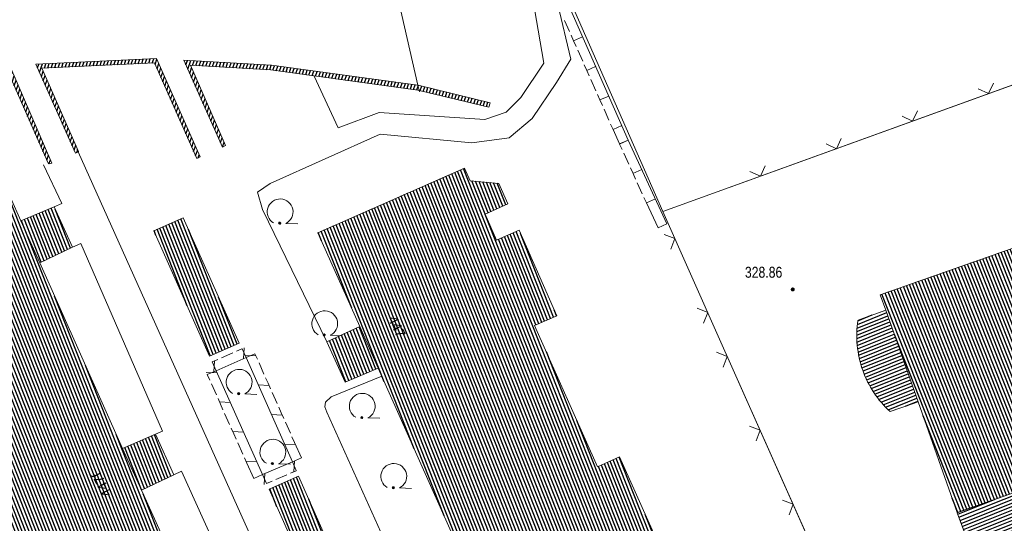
# Model space of a CAD drawing. Header units: metres. Extents: x 345144 to 348639, y 5629211 to 5635235.
# Tile 987 of 1056: x 347497 to 347558, y 5631300 to 5631331. Entities that reach past the tile are written whole.
import ezdxf
from ezdxf.enums import TextEntityAlignment as Align

# ---------------------------------------------------------------- set-up
doc = ezdxf.new("R2010")
doc.units = ezdxf.units.M
doc.header["$MEASUREMENT"] = 0
doc.linetypes.add('4_4', pattern=[1.4, 0.7, -0.7])
doc.linetypes.add('8_8', pattern=[2.8, 1.4, -1.4])
for name, color, linetype in [('011 Gebäude', 7, 'Continuous'), ('028 Geländeform', 7, 'Continuous'), ('028 Geländeform Ausg.', 7, 'Continuous'), ('081-083 Topographie', 7, 'Continuous'), ('AX Flurstück', 7, 'Continuous'), ('AX Gebäude', 7, 'Continuous'), ('Definitionslinie', 7, 'Continuous'), ('Präsentationsobjekt -Text (punktförmig)', 7, 'Continuous')]:
    doc.layers.add(name, color=color, linetype=linetype)
doc.styles.add('ARIAL', font='arial.ttf', dxfattribs={"height": 1})
pattern_1 = [(201.882352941, (0, 0), (0.074540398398, -0.185590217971), [])]
pattern_2 = [(250.9552151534, (0, 0), (0.1890527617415, -0.065261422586), [])]
pattern_3 = [(111.5294117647, (0, 0), (-0.186045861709, -0.07339575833), [])]

# ---------------------------------------------------------------- blocks, each defined once
blk = doc.blocks.new('alk_043x_nrw')
h = blk.add_hatch(color=7)
edge = h.paths.add_edge_path(flags=0)
edge.add_arc((0, 0), 1, 180, 360, ccw=False)
edge.add_arc((0, 0), 1, 0, 180, ccw=False)
blk = doc.blocks.new('alk_7100_nrwx2')
at = {"true_color": 0x2e2e2e}
h = blk.add_hatch(color=250, dxfattribs=at)
edge = h.paths.add_edge_path(flags=0)
edge.add_arc((0.024073, -0.597267), 0.057254, 180, 360, ccw=False)
edge.add_arc((0.024073, -0.597267), 0.057255, 0, 180, ccw=False)
at = {"color": 250, "lineweight": 5, "true_color": 0x2e2e2e, "flags": 128}
blk.add_lwpolyline([(0.349382, -0.597267), (1, -0.597267)], dxfattribs=at)
at = {"color": 250, "lineweight": 5, "true_color": 0x2e2e2e}
for centre, radius, start, end in [((0.024073, 0.012362), 0.690995, -61.9148169, -118.0851831), ((0.024073, -0.597267), 0.057255, 0, 180), ((0.024073, -0.597267), 0.057254, 180, 0)]:
    blk.add_arc(centre, radius, start, end, dxfattribs=at)

msp = doc.modelspace()

# ---------------------------------------------------------------- hatches: boundary and pattern name
at = {"layer": '011 Gebäude', "true_color": 0x8f8f8f}
h = msp.add_hatch(dxfattribs=at)
h.set_pattern_fill('_USER', color=252, scale=0.2, angle=201.88235294, style=0, pattern_type=0)
h.set_pattern_definition(pattern_1)
h.paths.add_polyline_path([(347575.483, 5631307.964), (347578.802, 5631309.13), (347578.802, 5631309.13), (347578.641, 5631309.607), (347578.641, 5631309.607), (347584.042, 5631311.509), (347584.042, 5631311.509), (347584.213, 5631311.042), (347584.213, 5631311.042), (347584.335, 5631311.087), (347584.335, 5631311.087), (347588.132, 5631312.414), (347588.132, 5631312.414), (347587.243, 5631314.921), (347587.243, 5631314.921), (347589.929, 5631316.003), (347589.929, 5631316.003), (347590.511, 5631314.569), (347590.511, 5631314.569), (347596.228, 5631316.858), (347596.228, 5631316.858), (347597.454, 5631313.786), (347597.454, 5631313.786), (347590.242, 5631310.897), (347590.242, 5631310.897), (347593.566, 5631302.587), (347593.566, 5631302.587), (347576.39, 5631295.329), (347576.39, 5631295.329), (347575.669, 5631297.029), (347575.669, 5631297.029), (347562.524, 5631291.459), (347562.524, 5631291.459), (347562.624, 5631291.215), (347562.624, 5631291.215), (347559.132, 5631289.736), (347559.132, 5631289.736), (347557.028, 5631295.585), (347557.028, 5631295.585), (347556.382, 5631297.432), (347556.382, 5631297.432), (347555.728, 5631299.31), (347555.728, 5631299.31), (347555.204, 5631300.702), (347555.204, 5631300.702), (347559.031, 5631302.048), (347559.031, 5631302.048), (347559.224, 5631302.12), (347559.224, 5631302.12), (347559.072, 5631302.567), (347559.072, 5631302.567), (347564.503, 5631304.467), (347564.503, 5631304.467), (347564.635, 5631304.022), (347564.635, 5631304.022), (347564.838, 5631304.094), (347564.838, 5631304.094), (347568.675, 5631305.439), (347568.675, 5631305.439), (347566.871, 5631310.545), (347566.871, 5631310.545), (347567.775, 5631310.869), (347567.775, 5631310.869), (347567.964, 5631310.351), (347567.964, 5631310.351), (347572.401, 5631311.912), (347572.401, 5631311.912), (347572.222, 5631312.439), (347572.222, 5631312.439), (347573.126, 5631312.763), (347573.126, 5631312.763), (347574.884, 5631307.758), (347574.884, 5631307.758)], flags=0)
h = msp.add_hatch(dxfattribs=at)
h.set_pattern_fill('_USER', color=252, scale=0.2, angle=201.88235294, style=0, pattern_type=0)
h.set_pattern_definition(pattern_1)
h.paths.add_polyline_path([(347549.083, 5631312.609), (347550.799, 5631313.219), (347550.799, 5631313.219), (347552.791, 5631307.555), (347552.791, 5631307.555), (347551.065, 5631306.945), (347551.065, 5631306.945), (347550.919125, 5631307.079375), (347550.783203, 5631307.220313), (347550.647281, 5631307.36125), (347550.521313, 5631307.50875), (347550.395344, 5631307.65625), (347550.279328, 5631307.810313), (347550.163313, 5631307.964375), (347550.05725, 5631308.125), (347549.951188, 5631308.285625), (347549.855078, 5631308.452812), (347549.758969, 5631308.62), (347549.672813, 5631308.79375), (347549.586656, 5631308.9675), (347549.510453, 5631309.147813), (347549.43425, 5631309.328125), (347549.368, 5631309.515), (347549.368, 5631309.515), (347549.301875, 5631309.704), (347549.247828, 5631309.894094), (347549.193781, 5631310.084187), (347549.151813, 5631310.275375), (347549.109844, 5631310.466562), (347549.079953, 5631310.658844), (347549.050063, 5631310.851125), (347549.03225, 5631311.0445), (347549.014438, 5631311.237875), (347549.008703, 5631311.432344), (347549.002969, 5631311.626813), (347549.009313, 5631311.822375), (347549.015656, 5631312.017938), (347549.034078, 5631312.214594), (347549.0525, 5631312.41125)], flags=0)
at = {"layer": '028 Geländeform', "true_color": 0xb27500}
h = msp.add_hatch(dxfattribs=at)
h.set_pattern_fill('_USER', color=44, scale=0.2, angle=250.95521515, style=0, pattern_type=0)
h.set_pattern_definition(pattern_2)
h.paths.add_polyline_path([(347505.74, 5631328.769), (347508.435, 5631322.685), (347508.435, 5631322.685), (347508.221, 5631322.594), (347508.221, 5631322.594), (347505.609, 5631328.494), (347505.609, 5631328.494), (347498.651, 5631328.176), (347498.651, 5631328.176), (347500.923, 5631323.02), (347500.923, 5631323.02), (347500.883, 5631323.002), (347500.883, 5631323.002), (347500.72, 5631322.929), (347500.72, 5631322.929), (347498.281, 5631328.421), (347498.281, 5631328.421)], flags=0)
h = msp.add_hatch(dxfattribs=at)
h.set_pattern_fill('_USER', color=44, scale=0.2, angle=250.95521515, style=0, pattern_type=0)
h.set_pattern_definition(pattern_2)
h.paths.add_polyline_path([(347521.984, 5631327.108), (347526.353, 5631326.04), (347526.353, 5631326.04), (347526.272, 5631325.763), (347526.272, 5631325.763), (347521.963, 5631326.802), (347521.963, 5631326.802), (347521.882, 5631326.822), (347521.882, 5631326.822), (347512.796, 5631328.062), (347512.796, 5631328.062), (347507.835, 5631328.353), (347507.835, 5631328.353), (347510.005, 5631323.402), (347510.005, 5631323.402), (347509.82, 5631323.289), (347509.82, 5631323.289), (347507.417, 5631328.671), (347507.417, 5631328.671), (347512.828, 5631328.351), (347512.828, 5631328.351), (347521.89, 5631327.121), (347521.89, 5631327.121)], flags=0)
h = msp.add_hatch(dxfattribs=at)
h.set_pattern_fill('_USER', color=44, scale=0.2, angle=250.95521515, style=0, pattern_type=0)
h.set_pattern_definition(pattern_2)
h.paths.add_polyline_path([(347496.552, 5631327.991), (347491.002, 5631327.1), (347491.002, 5631327.1), (347486.752, 5631326.418), (347486.752, 5631326.418), (347481.929, 5631325.193), (347481.929, 5631325.193), (347481.85, 5631325.466), (347481.85, 5631325.466), (347486.623, 5631326.693), (347486.623, 5631326.693), (347490.993, 5631327.399), (347490.993, 5631327.399), (347496.676, 5631328.316), (347496.676, 5631328.316), (347499.263, 5631322.307), (347499.263, 5631322.307), (347499.051, 5631322.256), (347499.051, 5631322.256)], flags=0)
at = {"layer": 'AX Gebäude', "true_color": 0x4f4f4f}
h = msp.add_hatch(dxfattribs=at)
h.set_pattern_fill('_USER', color=251, scale=0.2, angle=111.52941176, style=0, pattern_type=0)
h.set_pattern_definition(pattern_3)
h.paths.add_polyline_path([(347576.542, 5631323.211), (347583.446, 5631325.653), (347587.243, 5631314.921), (347588.131, 5631312.414), (347584.335, 5631311.087), (347584.213, 5631311.042), (347584.042, 5631311.509), (347578.641, 5631309.607), (347578.802, 5631309.13), (347575.482, 5631307.964), (347574.884, 5631307.758), (347573.126, 5631312.763), (347572.222, 5631312.439), (347572.401, 5631311.912), (347567.964, 5631310.351), (347567.775, 5631310.869), (347566.872, 5631310.545), (347568.675, 5631305.439), (347564.838, 5631304.094), (347564.635, 5631304.022), (347564.503, 5631304.468), (347559.072, 5631302.567), (347559.224, 5631302.12), (347559.031, 5631302.048), (347555.204, 5631300.703), (347552.791, 5631307.555), (347550.799, 5631313.22), (347550.458, 5631314.174), (347563.939, 5631318.91), (347565.743, 5631313.803), (347566.646, 5631314.117), (347566.162, 5631315.508), (347570.579, 5631317.069), (347571.081, 5631315.638), (347571.995, 5631315.961), (347570.217, 5631320.977), (347571.659, 5631321.488)], flags=0)
h = msp.add_hatch(dxfattribs=at)
h.set_pattern_fill('_USER', color=251, scale=0.2, angle=111.52941176, style=0, pattern_type=0)
h.set_pattern_definition(pattern_3)
h.paths.add_polyline_path([(347498.522, 5631316.144), (347503.63, 5631304.659), (347504.797, 5631302.1), (347507.391, 5631296.371), (347509.423, 5631291.824), (347511.95, 5631286.069), (347513.065, 5631283.462), (347518.173, 5631271.987), (347519.349, 5631269.397), (347521.896, 5631263.62), (347512.827, 5631259.616), (347510.855, 5631264.039), (347509.48, 5631263.434), (347507.142, 5631268.702), (347508.508, 5631269.317), (347504.62, 5631278.051), (347503.245, 5631277.456), (347500.888, 5631282.736), (347502.264, 5631283.36), (347500.282, 5631287.784), (347501.199, 5631288.187), (347499.181, 5631292.701), (347498.274, 5631292.298), (347496.313, 5631296.741), (347494.937, 5631296.106), (347492.581, 5631301.415), (347493.946, 5631302.03), (347490.068, 5631310.753), (347488.693, 5631310.159), (347486.326, 5631315.438), (347487.692, 5631316.053), (347485.76, 5631320.485), (347486.852, 5631321.037), (347494.77, 5631324.512), (347497.357, 5631318.733)], flags=0)
h = msp.add_hatch(dxfattribs=at)
h.set_pattern_fill('_USER', color=251, scale=0.2, angle=111.52941176, style=0, pattern_type=0)
h.set_pattern_definition(pattern_3)
h.paths.add_polyline_path([(347540.199, 5631262.897), (347539.083, 5631265.484), (347533.994, 5631276.918), (347532.858, 5631279.516), (347525.686, 5631295.577), (347524.54, 5631298.176), (347519.422, 5631309.641), (347518.296, 5631312.208), (347515.71, 5631318.007), (347524.769, 5631322.002), (347525.117, 5631321.218), (347526.892, 5631321.055), (347527.45, 5631319.782), (347526.034, 5631319.149), (347526.749, 5631317.549), (347528.135, 5631318.163), (347530.462, 5631312.875), (347529.096, 5631312.27), (347532.985, 5631303.536), (347534.35, 5631304.151), (347536.707, 5631298.862), (347535.341, 5631298.247), (347537.314, 5631293.834), (347536.406, 5631293.421), (347538.422, 5631288.886), (347539.34, 5631289.289), (347541.292, 5631284.857), (347542.658, 5631285.482), (347545.005, 5631280.193), (347543.629, 5631279.578), (347547.526, 5631270.844), (347548.892, 5631271.439), (347551.249, 5631266.16), (347549.873, 5631265.556), (347551.844, 5631261.123), (347542.794, 5631257.087)], flags=0)
h = msp.add_hatch(dxfattribs=at)
h.set_pattern_fill('_USER', color=251, scale=0.2, angle=111.52941176, style=0, pattern_type=0)
h.set_pattern_definition(pattern_3)
h.paths.add_polyline_path([(347497.357, 5631318.733), (347499.403, 5631319.6), (347500.533, 5631317.113), (347498.522, 5631316.144)], flags=0)
h = msp.add_hatch(dxfattribs=at)
h.set_pattern_fill('_USER', color=251, scale=0.2, angle=111.52941176, style=0, pattern_type=0)
h.set_pattern_definition(pattern_3)
h.paths.add_polyline_path([(347507.381, 5631318.926), (347510.839, 5631311.17), (347509.006, 5631310.384), (347505.568, 5631318.129)], flags=0)
h = msp.add_hatch(dxfattribs=at)
h.set_pattern_fill('_USER', color=251, scale=0.2, angle=111.52941176, style=0, pattern_type=0)
h.set_pattern_definition(pattern_3)
h.paths.add_polyline_path([(347516.266, 5631311.27), (347518.296, 5631312.208), (347519.422, 5631309.641), (347517.386, 5631308.773)], flags=0)
h = msp.add_hatch(dxfattribs=at)
h.set_pattern_fill('_USER', color=251, scale=0.2, angle=111.52941176, style=0, pattern_type=0)
h.set_pattern_definition(pattern_3)
h.paths.add_polyline_path([(347503.63, 5631304.659), (347505.667, 5631305.547), (347506.796, 5631303.039), (347504.797, 5631302.1)], flags=0)
h = msp.add_hatch(dxfattribs=at)
h.set_pattern_fill('_USER', color=251, scale=0.2, angle=111.52941176, style=0, pattern_type=0)
h.set_pattern_definition(pattern_3)
h.paths.add_polyline_path([(347514.508, 5631302.956), (347517.955, 5631295.191), (347516.131, 5631294.385), (347512.694, 5631302.149)], flags=0)

# ---------------------------------------------------------------- linework, layer by layer
at = {"layer": '011 Gebäude', "color": 251, "linetype": 'Continuous', "lineweight": 13, "true_color": 0x4f4f4f, "flags": 128}
for points in [[(347549.083, 5631312.609), (347550.799, 5631313.219), (347550.799, 5631313.219), (347552.791, 5631307.555), (347552.791, 5631307.555), (347551.065, 5631306.945), (347551.065, 5631306.945), (347550.919125, 5631307.079375), (347550.783203, 5631307.220313), (347550.647281, 5631307.36125), (347550.521313, 5631307.50875), (347550.395344, 5631307.65625), (347550.279328, 5631307.810313), (347550.163313, 5631307.964375), (347550.05725, 5631308.125), (347549.951188, 5631308.285625), (347549.855078, 5631308.452812), (347549.758969, 5631308.62), (347549.672813, 5631308.79375), (347549.586656, 5631308.9675), (347549.510453, 5631309.147813), (347549.43425, 5631309.328125), (347549.368, 5631309.515), (347549.368, 5631309.515), (347549.301875, 5631309.704), (347549.247828, 5631309.894094), (347549.193781, 5631310.084187), (347549.151813, 5631310.275375), (347549.109844, 5631310.466562), (347549.079953, 5631310.658844), (347549.050063, 5631310.851125), (347549.03225, 5631311.0445), (347549.014438, 5631311.237875), (347549.008703, 5631311.432344), (347549.002969, 5631311.626813), (347549.009313, 5631311.822375), (347549.015656, 5631312.017938), (347549.034078, 5631312.214594), (347549.0525, 5631312.41125), (347549.083, 5631312.609)], [(347559.132, 5631289.736), (347557.028, 5631295.585), (347557.028, 5631295.585), (347556.382, 5631297.432), (347556.382, 5631297.432), (347555.728, 5631299.31), (347555.728, 5631299.31), (347555.204, 5631300.702), (347555.204, 5631300.702), (347559.031, 5631302.048)]]:
    msp.add_lwpolyline(points, dxfattribs=at)
at = {"layer": '081-083 Topographie', "color": 7, "linetype": 'Continuous', "lineweight": 5, "flags": 128}
for points in [[(347519.462, 5631337.698), (347521.89, 5631327.121), (347521.89, 5631327.121), (347521.963, 5631326.802), (347521.963, 5631326.802), (347521.985, 5631326.709)], [(347516.267, 5631311.27), (347512.278, 5631319.443), (347512.278, 5631319.443), (347511.969, 5631320.502), (347511.969, 5631320.502), (347512.766, 5631321.044), (347512.766, 5631321.044), (347519.554, 5631324.101), (347519.554, 5631324.101), (347525.211, 5631323.561), (347525.211, 5631323.561), (347527.521, 5631323.873), (347527.521, 5631323.873), (347528.945, 5631325.062), (347528.945, 5631325.062), (347530.453, 5631327.298), (347530.453, 5631327.298), (347531.337, 5631328.735), (347531.337, 5631328.735), (347530.535, 5631332.105)], [(347515.47, 5631327.679), (347516.963, 5631324.478), (347516.963, 5631324.478), (347519.488, 5631325.435), (347519.488, 5631325.435), (347526.023, 5631324.999), (347526.023, 5631324.999), (347527.333, 5631325.464), (347527.333, 5631325.464), (347528.243, 5631326.355), (347528.243, 5631326.355), (347529.658, 5631328.49), (347529.658, 5631328.49), (347529.097, 5631331.851)], [(347531.246, 5631331.936), (347534.885, 5631323.732), (347534.885, 5631323.732), (347537.267, 5631318.552)], [(347541.185, 5631320.819), (347563.046, 5631328.736), (347563.046, 5631328.736), (347563.708, 5631328.976)], [(347500.816, 5631323.15), (347500.883, 5631323.002), (347500.883, 5631323.002), (347527.596, 5631263.49), (347527.596, 5631263.49), (347541.166, 5631232.9)], [(347498.75, 5631322.192), (347499.876, 5631319.816), (347499.876, 5631319.816), (347499.404, 5631319.6)], [(347537.027, 5631319.313), (347540.529, 5631311.415), (347540.529, 5631311.415), (347547.574, 5631295.602), (347547.574, 5631295.602), (347558.457, 5631271.171), (347558.457, 5631271.171), (347561.141, 5631265.058), (347561.141, 5631265.058), (347562.984, 5631260.752), (347562.984, 5631260.752), (347573.942, 5631235.157)], [(347505.667, 5631305.546), (347506.112, 5631305.74), (347506.112, 5631305.74), (347501.05, 5631317.337), (347501.05, 5631317.337), (347500.533, 5631317.112)], [(347519.648, 5631309.134), (347516.529, 5631307.859), (347516.529, 5631307.859), (347516.18, 5631307.531), (347516.18, 5631307.531), (347516.13, 5631307.235), (347516.13, 5631307.235), (347516.257, 5631306.917), (347516.257, 5631306.917), (347520.712, 5631297.025), (347520.712, 5631297.025), (347520.996, 5631296.709), (347520.996, 5631296.709), (347521.295, 5631296.748), (347521.295, 5631296.748), (347521.9, 5631296.943), (347521.9, 5631296.943), (347524.442, 5631298.397)], [(347506.796, 5631303.039), (347507.282, 5631303.261), (347507.282, 5631303.261), (347514.575, 5631287.165), (347514.575, 5631287.165), (347513.976, 5631286.907)]]:
    msp.add_lwpolyline(points, dxfattribs=at)
at = {"layer": 'AX Flurstück', "color": 8, "linetype": 'Continuous', "lineweight": 13, "true_color": 0x808080, "flags": 128}
for points in [[(347538.773, 5631391.83), (347545.265, 5631373.677), (347552.093, 5631354.912), (347563.708, 5631328.976), (347537.028, 5631319.313), (347524.924, 5631346.821), (347509.655, 5631382.233), (347533.267, 5631390.021), (347538.773, 5631391.83)], [(347558.458, 5631271.171), (347561.141, 5631265.058), (347572.91, 5631238.222), (347573.942, 5631235.157), (347583.121, 5631214.451), (347567.615, 5631206.936), (347554.681, 5631200.386), (347543.268, 5631194.596), (347520.498, 5631238.56), (347503.955, 5631270.533), (347486.095, 5631305.071), (347472.833, 5631330.626), (347472.537, 5631331.219), (347500.569, 5631340.299), (347489.06, 5631375.135), (347492.485, 5631376.203), (347493.091, 5631376.415), (347504.71, 5631347.927), (347507.619, 5631341.216), (347524.924, 5631346.821), (347537.028, 5631319.313), (347540.529, 5631311.415), (347558.458, 5631271.171)], [(347591.466, 5631338.305), (347613.532, 5631345.735), (347617.942, 5631328.823), (347619.125, 5631325.034), (347621.362, 5631317.288), (347628.212, 5631293.514), (347561.141, 5631265.058), (347558.458, 5631271.171), (347540.529, 5631311.415), (347537.028, 5631319.313), (347563.708, 5631328.976), (347586.595, 5631336.662), (347591.466, 5631338.305)]]:
    msp.add_lwpolyline(points, dxfattribs=at)
at = {"layer": 'AX Gebäude', "color": 7, "linetype": 'Continuous', "lineweight": 5, "flags": 128}
for points in [[(347507.142, 5631268.702), (347508.508, 5631269.317), (347504.62, 5631278.051), (347503.245, 5631277.456), (347500.888, 5631282.736), (347502.264, 5631283.36), (347500.282, 5631287.784), (347501.199, 5631288.187), (347499.181, 5631292.701), (347498.274, 5631292.298), (347496.313, 5631296.741), (347494.937, 5631296.106), (347492.581, 5631301.415), (347493.946, 5631302.03), (347490.068, 5631310.753), (347488.693, 5631310.159), (347486.326, 5631315.438), (347487.692, 5631316.053), (347485.76, 5631320.485), (347486.852, 5631321.037), (347494.77, 5631324.512), (347497.357, 5631318.733), (347498.522, 5631316.144)], [(347524.54, 5631298.176), (347519.422, 5631309.641), (347518.296, 5631312.208), (347515.71, 5631318.007), (347524.769, 5631322.002), (347525.117, 5631321.218), (347526.892, 5631321.055), (347527.45, 5631319.782), (347526.034, 5631319.149), (347526.749, 5631317.549), (347528.135, 5631318.163), (347530.462, 5631312.875), (347529.096, 5631312.27), (347532.985, 5631303.536), (347534.35, 5631304.151), (347536.707, 5631298.862)], [(347497.357, 5631318.733), (347499.403, 5631319.6), (347500.533, 5631317.113), (347498.522, 5631316.144), (347497.357, 5631318.733)], [(347507.381, 5631318.926), (347510.839, 5631311.17), (347509.006, 5631310.384), (347505.568, 5631318.129), (347507.381, 5631318.926)], [(347559.031, 5631302.048), (347555.204, 5631300.703), (347552.791, 5631307.555), (347550.799, 5631313.22), (347550.458, 5631314.174), (347563.939, 5631318.91)], [(347498.522, 5631316.144), (347503.63, 5631304.659), (347504.797, 5631302.1), (347507.391, 5631296.371), (347509.423, 5631291.824), (347511.95, 5631286.069), (347513.065, 5631283.462), (347518.173, 5631271.987), (347519.349, 5631269.397), (347521.896, 5631263.62)], [(347516.266, 5631311.27), (347518.296, 5631312.208), (347519.422, 5631309.641), (347517.386, 5631308.773), (347516.266, 5631311.27)], [(347503.63, 5631304.659), (347505.667, 5631305.547), (347506.796, 5631303.039), (347504.797, 5631302.1), (347503.63, 5631304.659)], [(347514.508, 5631302.956), (347517.955, 5631295.191), (347516.131, 5631294.385), (347512.694, 5631302.149), (347514.508, 5631302.956)]]:
    msp.add_lwpolyline(points, dxfattribs=at)
at = {"layer": 'Definitionslinie', "color": 7, "linetype": 'Continuous', "lineweight": 5, "flags": 128}
for points in [[(347519.462, 5631337.698), (347521.89, 5631327.121), (347521.89, 5631327.121), (347521.963, 5631326.802), (347521.963, 5631326.802), (347521.985, 5631326.709)], [(347529.097, 5631331.851), (347529.658, 5631328.49)], [(347530.535, 5631332.105), (347531.337, 5631328.735)], [(347531.246, 5631331.936), (347534.885, 5631323.732)], [(347530.951, 5631331.122), (347531.256, 5631330.436)], [(347530.951, 5631331.122), (347531.256, 5631330.436)], [(347531.357, 5631330.208), (347531.509, 5631329.865)], [(347531.357, 5631330.208), (347531.509, 5631329.865)], [(347531.509, 5631329.864), (347532.057, 5631330.108)], [(347531.509, 5631329.864), (347532.057, 5631330.108)], [(347531.509, 5631329.865), (347531.661, 5631329.522)], [(347531.509, 5631329.865), (347531.661, 5631329.522)], [(347531.762, 5631329.293), (347532.066, 5631328.608)], [(347531.762, 5631329.293), (347532.066, 5631328.608)], [(347528.243, 5631326.355), (347529.658, 5631328.49)], [(347530.453, 5631327.298), (347531.337, 5631328.735)], [(347541.185, 5631320.819), (347563.046, 5631328.736), (347563.046, 5631328.736), (347563.708, 5631328.976)], [(347532.168, 5631328.379), (347532.32, 5631328.037)], [(347532.168, 5631328.379), (347532.32, 5631328.037)], [(347532.32, 5631328.036), (347532.868, 5631328.28)], [(347532.32, 5631328.036), (347532.868, 5631328.28)], [(347532.32, 5631328.037), (347532.472, 5631327.694)], [(347532.32, 5631328.037), (347532.472, 5631327.694)], [(347515.47, 5631327.679), (347516.963, 5631324.478)], [(347528.945, 5631325.062), (347530.453, 5631327.298)], [(347532.573, 5631327.465), (347532.877, 5631326.78)], [(347532.573, 5631327.465), (347532.877, 5631326.78)], [(347556.507, 5631326.9), (347557.148, 5631326.6), (347557.448, 5631327.24)], [(347556.507, 5631326.9), (347557.148, 5631326.6), (347557.448, 5631327.24)], [(347527.333, 5631325.464), (347528.243, 5631326.355)], [(347532.979, 5631326.551), (347533.131, 5631326.208)], [(347532.979, 5631326.551), (347533.131, 5631326.208)], [(347533.131, 5631326.207), (347533.679, 5631326.451)], [(347533.131, 5631326.207), (347533.679, 5631326.451)], [(347533.131, 5631326.208), (347533.283, 5631325.866)], [(347533.131, 5631326.208), (347533.283, 5631325.866)], [(347516.963, 5631324.478), (347519.488, 5631325.435)], [(347519.488, 5631325.435), (347526.023, 5631324.999)], [(347526.023, 5631324.999), (347527.333, 5631325.464)], [(347533.384, 5631325.637), (347533.688, 5631324.951)], [(347533.384, 5631325.637), (347533.688, 5631324.951)], [(347551.806, 5631325.197), (347552.447, 5631324.897), (347552.746, 5631325.538)], [(347551.806, 5631325.197), (347552.447, 5631324.897), (347552.746, 5631325.538)], [(347527.521, 5631323.873), (347528.945, 5631325.062)], [(347533.79, 5631324.723), (347533.942, 5631324.38)], [(347533.79, 5631324.723), (347533.942, 5631324.38)], [(347533.942, 5631324.379), (347534.49, 5631324.623)], [(347533.942, 5631324.379), (347534.49, 5631324.623)], [(347533.942, 5631324.38), (347534.337, 5631323.489)], [(347533.942, 5631324.38), (347534.337, 5631323.489)], [(347512.766, 5631321.044), (347519.554, 5631324.101)], [(347519.554, 5631324.101), (347525.211, 5631323.561)], [(347525.211, 5631323.561), (347527.521, 5631323.873)], [(347534.337, 5631323.489), (347534.885, 5631323.732)], [(347534.337, 5631323.489), (347534.885, 5631323.732)], [(347534.339, 5631323.482), (347534.885, 5631323.732)], [(347534.339, 5631323.482), (347534.885, 5631323.732)], [(347534.34, 5631323.481), (347534.885, 5631323.732)], [(347534.34, 5631323.481), (347534.885, 5631323.732)], [(347534.885, 5631323.732), (347537.267, 5631318.552)], [(347547.105, 5631323.495), (347547.745, 5631323.195), (347548.045, 5631323.835)], [(347547.105, 5631323.495), (347547.745, 5631323.195), (347548.045, 5631323.835)], [(347500.816, 5631323.15), (347500.883, 5631323.002), (347500.883, 5631323.002), (347527.596, 5631263.49)], [(347534.34, 5631323.481), (347534.497, 5631323.14)], [(347534.34, 5631323.481), (347534.497, 5631323.14)], [(347534.601, 5631322.913), (347534.914, 5631322.232)], [(347534.601, 5631322.913), (347534.914, 5631322.232)], [(347498.75, 5631322.192), (347499.876, 5631319.816)], [(347535.019, 5631322.005), (347535.176, 5631321.664)], [(347535.019, 5631322.005), (347535.176, 5631321.664)], [(347535.175, 5631321.665), (347535.721, 5631321.915)], [(347535.175, 5631321.665), (347535.721, 5631321.915)], [(347542.404, 5631321.792), (347543.044, 5631321.492), (347543.344, 5631322.133)], [(347542.404, 5631321.792), (347543.044, 5631321.492), (347543.344, 5631322.133)], [(347535.176, 5631321.664), (347535.332, 5631321.323)], [(347535.176, 5631321.664), (347535.332, 5631321.323)], [(347511.969, 5631320.502), (347512.766, 5631321.044)], [(347535.437, 5631321.096), (347535.75, 5631320.415)], [(347535.437, 5631321.096), (347535.75, 5631320.415)], [(347511.969, 5631320.502), (347512.278, 5631319.443)], [(347535.854, 5631320.188), (347536.011, 5631319.847)], [(347535.854, 5631320.188), (347536.011, 5631319.847)], [(347536.01, 5631319.848), (347536.556, 5631320.098)], [(347536.01, 5631319.848), (347536.556, 5631320.098)], [(347499.404, 5631319.6), (347499.876, 5631319.816)], [(347512.278, 5631319.443), (347516.267, 5631311.27)], [(347536.011, 5631319.847), (347536.722, 5631318.301)], [(347536.011, 5631319.847), (347536.722, 5631318.301)], [(347537.027, 5631319.313), (347540.529, 5631311.415)], [(347536.722, 5631318.301), (347537.267, 5631318.552)], [(347536.722, 5631318.301), (347537.267, 5631318.552)], [(347537.51, 5631316.99), (347537.765, 5631317.649), (347537.105, 5631317.904)], [(347537.51, 5631316.99), (347537.765, 5631317.649), (347537.105, 5631317.904)], [(347500.533, 5631317.112), (347501.05, 5631317.337)], [(347501.05, 5631317.337), (347506.112, 5631305.74)], [(347539.537, 5631312.419), (347539.791, 5631313.079), (347539.132, 5631313.333)], [(347539.537, 5631312.419), (347539.791, 5631313.079), (347539.132, 5631313.333)], [(347540.529, 5631311.415), (347547.574, 5631295.602)], [(347540.746, 5631309.699), (347540.999, 5631310.359), (347540.339, 5631310.613)], [(347540.746, 5631309.699), (347540.999, 5631310.359), (347540.339, 5631310.613)], [(347516.529, 5631307.859), (347519.648, 5631309.134)], [(347516.18, 5631307.531), (347516.529, 5631307.859)], [(347516.13, 5631307.235), (347516.18, 5631307.531)], [(347516.13, 5631307.235), (347516.257, 5631306.917)], [(347516.257, 5631306.917), (347520.712, 5631297.025)], [(347542.781, 5631305.132), (347543.034, 5631305.792), (347542.374, 5631306.045)], [(347542.781, 5631305.132), (347543.034, 5631305.792), (347542.374, 5631306.045)], [(347505.667, 5631305.546), (347506.112, 5631305.74)], [(347506.796, 5631303.039), (347507.282, 5631303.261)], [(347507.282, 5631303.261), (347514.575, 5631287.165)], [(347544.816, 5631300.565), (347545.069, 5631301.225), (347544.409, 5631301.478)], [(347544.816, 5631300.565), (347545.069, 5631301.225), (347544.409, 5631301.478)]]:
    msp.add_lwpolyline(points, dxfattribs=at)
at = {"layer": 'Definitionslinie', "color": 44, "linetype": 'Continuous', "lineweight": 5, "true_color": 0xb27500, "flags": 128}
for points in [[(347498.281, 5631328.421), (347505.74, 5631328.769)], [(347498.281, 5631328.421), (347505.74, 5631328.769)], [(347498.651, 5631328.176), (347505.609, 5631328.494)], [(347498.651, 5631328.176), (347505.609, 5631328.494)], [(347505.609, 5631328.494), (347508.221, 5631322.594)], [(347505.609, 5631328.494), (347508.221, 5631322.594)], [(347505.74, 5631328.769), (347508.435, 5631322.685)], [(347505.74, 5631328.769), (347508.435, 5631322.685)], [(347507.417, 5631328.671), (347512.828, 5631328.351)], [(347507.417, 5631328.671), (347509.82, 5631323.289)], [(347507.417, 5631328.671), (347509.82, 5631323.289)], [(347507.417, 5631328.671), (347512.828, 5631328.351)], [(347496.552, 5631327.991), (347499.051, 5631322.256)], [(347496.676, 5631328.316), (347499.263, 5631322.307)], [(347498.281, 5631328.421), (347500.72, 5631322.929)], [(347498.281, 5631328.421), (347500.72, 5631322.929)], [(347498.651, 5631328.176), (347500.923, 5631323.02)], [(347498.651, 5631328.176), (347500.923, 5631323.02)], [(347507.835, 5631328.353), (347510.005, 5631323.402)], [(347507.835, 5631328.353), (347510.005, 5631323.402)], [(347507.835, 5631328.353), (347512.796, 5631328.062)], [(347507.835, 5631328.353), (347512.796, 5631328.062)], [(347512.796, 5631328.062), (347521.882, 5631326.822)], [(347512.796, 5631328.062), (347521.882, 5631326.822)], [(347512.828, 5631328.351), (347521.89, 5631327.121), (347521.89, 5631327.121), (347521.984, 5631327.108)], [(347512.828, 5631328.351), (347521.89, 5631327.121), (347521.89, 5631327.121), (347521.984, 5631327.108)], [(347521.882, 5631326.822), (347521.963, 5631326.802), (347521.963, 5631326.802), (347526.272, 5631325.763)], [(347521.882, 5631326.822), (347521.963, 5631326.802), (347521.963, 5631326.802), (347526.272, 5631325.763)], [(347521.984, 5631327.108), (347526.353, 5631326.04)], [(347521.984, 5631327.108), (347526.353, 5631326.04)], [(347526.272, 5631325.763), (347526.353, 5631326.04)], [(347526.272, 5631325.763), (347526.353, 5631326.04)], [(347500.72, 5631322.929), (347500.883, 5631323.002), (347500.883, 5631323.002), (347500.923, 5631323.02)], [(347500.72, 5631322.929), (347500.883, 5631323.002), (347500.883, 5631323.002), (347500.923, 5631323.02)], [(347509.82, 5631323.289), (347510.005, 5631323.402)], [(347509.82, 5631323.289), (347510.005, 5631323.402)], [(347508.221, 5631322.594), (347508.435, 5631322.685)], [(347508.221, 5631322.594), (347508.435, 5631322.685)], [(347499.051, 5631322.256), (347499.263, 5631322.307)], [(347510.668, 5631310.677), (347511.012, 5631310.827)], [(347510.668, 5631310.677), (347511.012, 5631310.827)], [(347511.012, 5631310.827), (347511.023, 5631310.832)], [(347511.012, 5631310.827), (347511.023, 5631310.832)], [(347511.023, 5631310.832), (347511.263, 5631310.282)], [(347511.023, 5631310.832), (347511.263, 5631310.282)], [(347511.108, 5631310.214), (347511.148, 5631310.886)], [(347511.108, 5631310.214), (347511.148, 5631310.886)], [(347509.419, 5631309.477), (347511.263, 5631310.282)], [(347509.752, 5631310.277), (347510.439, 5631310.577)], [(347509.752, 5631310.277), (347510.439, 5631310.577)], [(347511.201, 5631310.421), (347511.873, 5631310.387)], [(347511.201, 5631310.421), (347511.873, 5631310.387)], [(347511.811, 5631310.527), (347511.263, 5631310.282)], [(347511.811, 5631310.527), (347511.263, 5631310.282)], [(347511.263, 5631310.282), (347514.134, 5631303.851)], [(347511.811, 5631310.527), (347511.964, 5631310.185)], [(347511.811, 5631310.527), (347511.964, 5631310.185)], [(347509.179, 5631310.027), (347509.523, 5631310.177)], [(347509.179, 5631310.027), (347509.523, 5631310.177)], [(347509.179, 5631310.027), (347509.419, 5631309.477)], [(347509.179, 5631310.027), (347509.419, 5631309.477)], [(347509.279, 5631309.416), (347509.319, 5631310.088)], [(347509.279, 5631309.416), (347509.319, 5631310.088)], [(347512.066, 5631309.956), (347512.372, 5631309.271)], [(347512.066, 5631309.956), (347512.372, 5631309.271)], [(347508.809, 5631309.371), (347509.481, 5631309.337)], [(347508.809, 5631309.371), (347509.481, 5631309.337)], [(347508.871, 5631309.232), (347509.419, 5631309.477)], [(347508.871, 5631309.232), (347509.419, 5631309.477)], [(347508.871, 5631309.232), (347509.024, 5631308.89)], [(347508.871, 5631309.232), (347509.024, 5631308.89)], [(347509.419, 5631309.477), (347512.291, 5631303.056)], [(347512.473, 5631309.043), (347512.626, 5631308.701)], [(347512.473, 5631309.043), (347512.626, 5631308.701)], [(347509.126, 5631308.661), (347509.432, 5631307.977)], [(347509.126, 5631308.661), (347509.432, 5631307.977)], [(347512.016, 5631308.595), (347512.688, 5631308.561)], [(347512.016, 5631308.595), (347512.688, 5631308.561)], [(347512.626, 5631308.701), (347512.779, 5631308.358)], [(347512.626, 5631308.701), (347512.779, 5631308.358)], [(347512.881, 5631308.13), (347513.187, 5631307.445)], [(347512.881, 5631308.13), (347513.187, 5631307.445)], [(347509.534, 5631307.749), (347509.688, 5631307.406)], [(347509.534, 5631307.749), (347509.688, 5631307.406)], [(347509.626, 5631307.546), (347510.298, 5631307.512)], [(347509.626, 5631307.546), (347510.298, 5631307.512)], [(347509.688, 5631307.406), (347509.841, 5631307.064)], [(347509.688, 5631307.406), (347509.841, 5631307.064)], [(347513.289, 5631307.217), (347513.442, 5631306.874)], [(347513.289, 5631307.217), (347513.442, 5631306.874)], [(347509.943, 5631306.836), (347510.249, 5631306.151)], [(347509.943, 5631306.836), (347510.249, 5631306.151)], [(347512.832, 5631306.768), (347513.504, 5631306.734)], [(347512.832, 5631306.768), (347513.504, 5631306.734)], [(347513.442, 5631306.874), (347513.594, 5631306.532)], [(347513.442, 5631306.874), (347513.594, 5631306.532)], [(347513.696, 5631306.304), (347514.002, 5631305.619)], [(347513.696, 5631306.304), (347514.002, 5631305.619)], [(347510.351, 5631305.923), (347510.504, 5631305.581)], [(347510.351, 5631305.923), (347510.504, 5631305.581)], [(347510.442, 5631305.72), (347511.114, 5631305.686)], [(347510.442, 5631305.72), (347511.114, 5631305.686)], [(347510.504, 5631305.581), (347510.657, 5631305.238)], [(347510.504, 5631305.581), (347510.657, 5631305.238)], [(347514.104, 5631305.391), (347514.257, 5631305.048)], [(347514.104, 5631305.391), (347514.257, 5631305.048)], [(347510.759, 5631305.01), (347511.066, 5631304.325)], [(347510.759, 5631305.01), (347511.066, 5631304.325)], [(347513.647, 5631304.942), (347514.319, 5631304.908)], [(347513.647, 5631304.942), (347514.319, 5631304.908)], [(347514.257, 5631305.048), (347514.682, 5631304.096)], [(347514.257, 5631305.048), (347514.682, 5631304.096)], [(347511.168, 5631304.097), (347511.321, 5631303.755)], [(347511.168, 5631304.097), (347511.321, 5631303.755)], [(347511.259, 5631303.895), (347511.931, 5631303.861)], [(347511.259, 5631303.895), (347511.931, 5631303.861)], [(347511.321, 5631303.755), (347511.743, 5631302.811)], [(347511.321, 5631303.755), (347511.743, 5631302.811)], [(347512.291, 5631303.056), (347514.134, 5631303.851)], [(347514.682, 5631304.096), (347514.134, 5631303.851)], [(347514.682, 5631304.096), (347514.134, 5631303.851)], [(347514.372, 5631303.3), (347514.134, 5631303.851)], [(347514.372, 5631303.3), (347514.134, 5631303.851)], [(347514.223, 5631303.236), (347514.267, 5631303.908)], [(347514.223, 5631303.236), (347514.267, 5631303.908)], [(347511.743, 5631302.811), (347512.291, 5631303.056)], [(347511.743, 5631302.811), (347512.291, 5631303.056)], [(347512.529, 5631302.505), (347512.291, 5631303.056)], [(347512.529, 5631302.505), (347512.291, 5631303.056)], [(347512.388, 5631302.445), (347512.432, 5631303.117)], [(347512.388, 5631302.445), (347512.432, 5631303.117)], [(347513.103, 5631302.753), (347513.792, 5631303.05)], [(347513.103, 5631302.753), (347513.792, 5631303.05)], [(347514.021, 5631303.149), (347514.365, 5631303.297)], [(347514.021, 5631303.149), (347514.365, 5631303.297)], [(347514.365, 5631303.297), (347514.372, 5631303.3)], [(347514.365, 5631303.297), (347514.372, 5631303.3)], [(347512.529, 5631302.505), (347512.873, 5631302.654)], [(347512.529, 5631302.505), (347512.873, 5631302.654)]]:
    msp.add_lwpolyline(points, dxfattribs=at)
at = {"layer": 'Definitionslinie', "color": 250, "linetype": '4_4', "lineweight": 5, "true_color": 0x2e2e2e, "flags": 128}
for points in [[(347549.083, 5631312.609), (347550.799, 5631313.219)], [(347549.083, 5631312.609), (347549.0525, 5631312.41125), (347549.034078, 5631312.214594), (347549.015656, 5631312.017938), (347549.009313, 5631311.822375), (347549.002969, 5631311.626813), (347549.008703, 5631311.432344), (347549.014438, 5631311.237875), (347549.03225, 5631311.0445), (347549.050063, 5631310.851125), (347549.079953, 5631310.658844), (347549.109844, 5631310.466562), (347549.151813, 5631310.275375), (347549.193781, 5631310.084187), (347549.247828, 5631309.894094), (347549.301875, 5631309.704), (347549.368, 5631309.515)], [(347549.368, 5631309.515), (347549.43425, 5631309.328125), (347549.510453, 5631309.147813), (347549.586656, 5631308.9675), (347549.672813, 5631308.79375), (347549.758969, 5631308.62), (347549.855078, 5631308.452812), (347549.951188, 5631308.285625), (347550.05725, 5631308.125), (347550.163313, 5631307.964375), (347550.279328, 5631307.810313), (347550.395344, 5631307.65625), (347550.521313, 5631307.50875), (347550.647281, 5631307.36125), (347550.783203, 5631307.220313), (347550.919125, 5631307.079375), (347551.065, 5631306.945)], [(347551.065, 5631306.945), (347552.791, 5631307.555)]]:
    msp.add_lwpolyline(points, dxfattribs=at)
at = {"layer": 'Definitionslinie', "color": 250, "linetype": '8_8', "lineweight": 5, "true_color": 0x2e2e2e, "flags": 128}
for points in [[(347555.204, 5631300.702), (347559.031, 5631302.048)], [(347555.204, 5631300.702), (347555.728, 5631299.31)]]:
    msp.add_lwpolyline(points, dxfattribs=at)

# ---------------------------------------------------------------- block references
at = {"layer": '028 Geländeform', "xscale": 0.125, "yscale": 0.125, "rotation": -2.326094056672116}
msp.add_blockref('alk_043x_nrw', (347545.047, 5631314.499), dxfattribs=at)
at = {"layer": '081-083 Topographie', "xscale": 1.15275, "yscale": 1.15275}
for p, rotation in [((347513.343, 5631319.28), -2.326094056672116), ((347516.098, 5631312.368), -2.325463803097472), ((347510.809, 5631308.749), -2.325463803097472), ((347518.417, 5631307.268), -2.325463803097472), ((347512.894, 5631304.426), -2.325521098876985), ((347520.367, 5631302.932), -2.326094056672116)]:
    msp.add_blockref('alk_7100_nrwx2', p, dxfattribs=dict(at, rotation=rotation))

# ---------------------------------------------------------------- texts
at = {"layer": '028 Geländeform Ausg.', "color": 44, "true_color": 0xb27500, "style": 'ARIAL', "width": 0.8}
msp.add_text('328.86', height=0.6761367, dxfattribs=at).set_placement((347542.09, 5631315.222))
at = {"layer": 'Präsentationsobjekt -Text (punktförmig)', "color": 7, "style": 'ARIAL'}
for s, height, rotation, p in [('447', 0.5894701, -63.78080224, (347520.321, 5631312.073)), ('447f', 0.5894699, 116.88338135, (347502.609, 5631302.56))]:
    msp.add_text(s, height=height, rotation=rotation, dxfattribs=at).set_placement(p, align=Align.CENTER)

doc.saveas('drawing.dxf')
